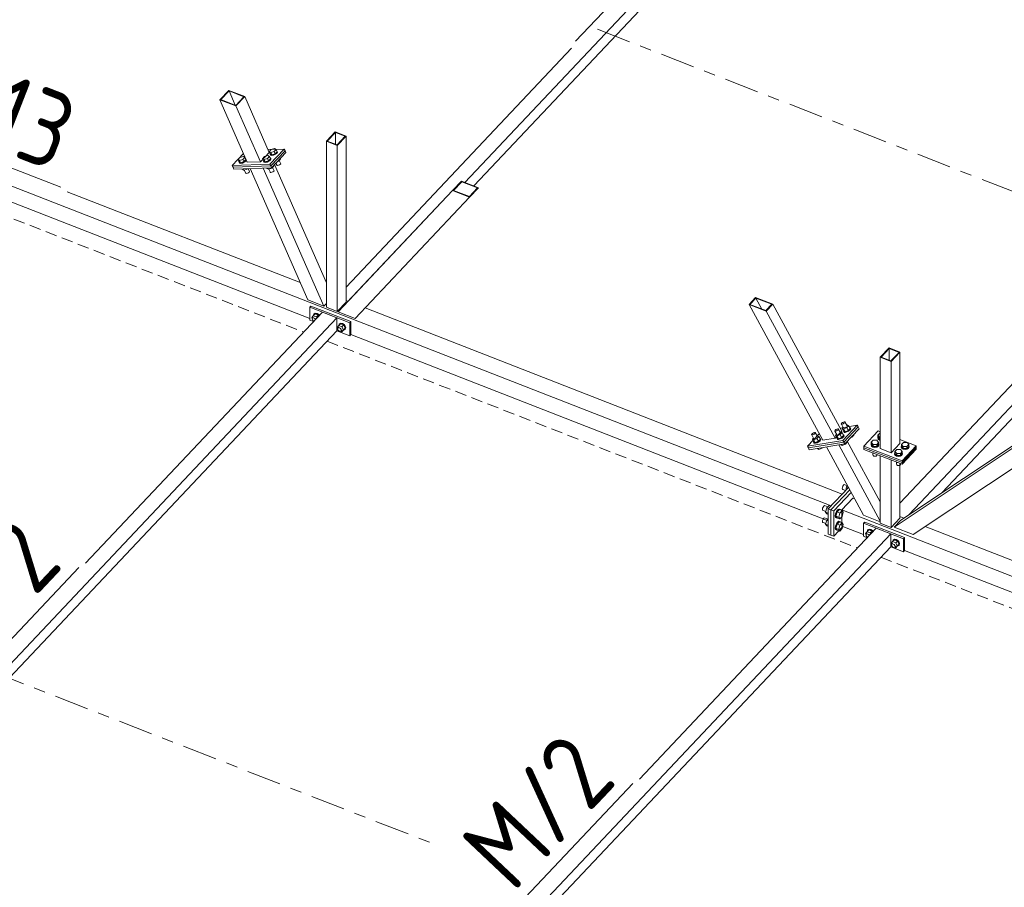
# Model space of a CAD drawing. Header units: millimetres. Extents: x -681 to 506, y -45 to 794.
# Tile 258 of 265: x 222 to 274, y 416 to 462. Entities that reach past the tile are written whole.
import ezdxf

# ---------------------------------------------------------------- set-up
doc = ezdxf.new("R2010")
doc.units = ezdxf.units.MM
doc.header["$LTSCALE"] = 0.6
for name, pattern in [('VERDECKT2', [1.5, 1, -0.5]), ('XKITLINE00', [0]), ('XKITLINE03', [6, 3, -1, 1, -1])]:
    doc.linetypes.add(name, pattern=pattern)
for name, color, linetype, lineweight in [('Bolt', 7, 'Continuous', 0), ('Part', 2, 'Continuous', 0), ('PartMark', 3, 'Continuous', 0), ('S-GRID', 1, 'Continuous', 0)]:
    doc.layers.add(name, color=color, linetype=linetype, lineweight=lineweight)
doc.styles.add('ISOCPEUR', font='ISOCPEUR.TTF')

msp = doc.modelspace()

# ---------------------------------------------------------------- linework, layer by layer
at = {"layer": 'Bolt', "color": 3, "linetype": 'XKITLINE00', "lineweight": 0}
for p, q in [((235.099, 454.932), (235.199, 455.038)), ((235.15, 454.816), (235.099, 454.932)), ((235.178, 454.884), (235.099, 454.932)), ((235.138, 454.812), (235.145, 454.826)), ((235.157, 454.773), (235.138, 454.812)), ((235.15, 454.785), (235.138, 454.812)), ((235.229, 454.768), (235.15, 454.816)), ((235.356, 454.941), (235.178, 454.884)), ((235.229, 454.768), (235.178, 454.884)), ((235.199, 455.038), (235.377, 455.095)), ((235.229, 454.768), (235.407, 454.825)), ((235.413, 454.822), (235.315, 454.779)), ((235.456, 455.047), (235.356, 454.941)), ((235.407, 454.825), (235.356, 454.941)), ((235.377, 455.095), (235.456, 455.047)), ((235.407, 454.825), (235.507, 454.931)), ((235.487, 454.879), (235.413, 454.822)), ((235.425, 454.794), (235.499, 454.851)), ((235.507, 454.931), (235.456, 455.047)), ((235.487, 454.977), (235.5, 454.974)), ((235.519, 454.935), (235.487, 454.879)), ((235.499, 454.851), (235.531, 454.907)), ((235.5, 454.974), (235.519, 454.935)), ((235.531, 454.907), (235.519, 454.935)), ((233.466, 454.521), (233.565, 454.627)), ((233.516, 454.405), (233.466, 454.521)), ((233.544, 454.473), (233.466, 454.521)), ((233.504, 454.401), (233.512, 454.415)), ((233.523, 454.362), (233.504, 454.401)), ((233.516, 454.373), (233.504, 454.401)), ((233.595, 454.357), (233.516, 454.405)), ((233.536, 454.334), (233.516, 454.373)), ((233.588, 454.35), (233.523, 454.362)), ((233.536, 454.334), (233.601, 454.322)), ((233.723, 454.53), (233.544, 454.473)), ((233.595, 454.357), (233.544, 454.473)), ((233.565, 454.627), (233.744, 454.684)), ((233.682, 454.367), (233.588, 454.35)), ((233.595, 454.357), (233.774, 454.414)), ((233.601, 454.322), (233.694, 454.34)), ((233.779, 454.411), (233.682, 454.367)), ((233.694, 454.34), (233.792, 454.383)), ((233.823, 454.636), (233.723, 454.53)), ((233.774, 454.414), (233.723, 454.53)), ((233.744, 454.684), (233.823, 454.636)), ((233.774, 454.414), (233.874, 454.52)), ((233.854, 454.468), (233.779, 454.411)), ((233.792, 454.383), (233.866, 454.44)), ((233.874, 454.52), (233.823, 454.636)), ((233.854, 454.566), (233.867, 454.563)), ((233.886, 454.524), (233.854, 454.468)), ((233.866, 454.44), (233.898, 454.496)), ((233.867, 454.563), (233.886, 454.524)), ((233.898, 454.496), (233.886, 454.524)), ((234.753, 454.566), (234.853, 454.672)), ((234.804, 454.45), (234.753, 454.566)), ((234.832, 454.517), (234.753, 454.566)), ((234.792, 454.446), (234.8, 454.46)), ((234.811, 454.407), (234.792, 454.446)), ((234.804, 454.418), (234.792, 454.446)), ((234.883, 454.402), (234.804, 454.45)), ((234.823, 454.379), (234.804, 454.418)), ((234.876, 454.394), (234.811, 454.407)), ((234.823, 454.379), (234.888, 454.366)), ((235.011, 454.575), (234.832, 454.517)), ((234.883, 454.402), (234.832, 454.517)), ((234.853, 454.672), (235.032, 454.729)), ((234.97, 454.412), (234.876, 454.394)), ((234.883, 454.402), (235.061, 454.459)), ((234.888, 454.366), (234.982, 454.384)), ((235.067, 454.456), (234.97, 454.412)), ((234.982, 454.384), (235.079, 454.428)), ((235.11, 454.681), (235.011, 454.575)), ((235.061, 454.459), (235.011, 454.575)), ((235.032, 454.729), (235.11, 454.681)), ((235.061, 454.459), (235.161, 454.565)), ((235.141, 454.513), (235.067, 454.456)), ((235.079, 454.428), (235.154, 454.485)), ((235.161, 454.565), (235.11, 454.681)), ((235.141, 454.61), (235.154, 454.608)), ((235.173, 454.569), (235.141, 454.513)), ((235.169, 454.745), (235.15, 454.785)), ((235.154, 454.608), (235.173, 454.569)), ((235.154, 454.485), (235.186, 454.541)), ((235.222, 454.761), (235.157, 454.773)), ((235.169, 454.745), (235.234, 454.733)), ((235.186, 454.541), (235.173, 454.569)), ((235.315, 454.779), (235.222, 454.761)), ((235.234, 454.733), (235.328, 454.751)), ((235.328, 454.751), (235.425, 454.794)), ((235.49, 454.237), (235.447, 454.335)), ((235.526, 454.419), (235.578, 454.436)), ((235.578, 454.436), (235.567, 454.462)), ((235.578, 454.436), (235.678, 454.541)), ((235.696, 454.304), (235.619, 454.479)), ((235.678, 454.541), (235.667, 454.567)), ((235.679, 454.274), (235.696, 454.304)), ((233.687, 454.016), (233.677, 454.039)), ((233.766, 453.967), (233.687, 454.016)), ((233.766, 453.967), (233.734, 454.041)), ((233.945, 454.024), (233.766, 453.967)), ((233.856, 453.826), (233.791, 453.975)), ((233.867, 453.805), (233.856, 453.826)), ((233.867, 453.805), (233.902, 453.798)), ((233.902, 453.798), (233.953, 453.808)), ((233.945, 454.024), (233.935, 454.048)), ((233.968, 454.049), (233.945, 454.024)), ((233.953, 453.808), (234.005, 453.832)), ((234.063, 453.893), (233.994, 454.05)), ((234.005, 453.832), (234.045, 453.862)), ((234.045, 453.862), (234.063, 453.893)), ((234.975, 454.06), (234.965, 454.083)), ((235.054, 454.012), (234.975, 454.06)), ((235.054, 454.012), (235.021, 454.085)), ((235.054, 454.012), (235.232, 454.069)), ((235.144, 453.871), (235.079, 454.02)), ((235.154, 453.85), (235.144, 453.871)), ((235.154, 453.85), (235.189, 453.843)), ((235.189, 453.843), (235.24, 453.853)), ((235.232, 454.069), (235.221, 454.095)), ((235.232, 454.069), (235.332, 454.175)), ((235.24, 453.853), (235.293, 453.876)), ((235.35, 453.937), (235.273, 454.113)), ((235.293, 453.876), (235.333, 453.907)), ((235.332, 454.175), (235.321, 454.201)), ((235.333, 453.907), (235.35, 453.937)), ((235.5, 454.216), (235.49, 454.237)), ((235.5, 454.216), (235.535, 454.209)), ((235.535, 454.209), (235.586, 454.219)), ((235.586, 454.219), (235.638, 454.243)), ((235.638, 454.243), (235.679, 454.274)), ((237.322, 446.259), (237.404, 446.354)), ((237.352, 446.201), (237.322, 446.259)), ((237.346, 446.183), (237.358, 446.22)), ((237.358, 446.135), (237.346, 446.183)), ((237.358, 446.22), (237.404, 446.269)), ((237.358, 446.22), (237.393, 446.238)), ((237.393, 446.09), (237.358, 446.135)), ((237.393, 446.238), (237.441, 446.231)), ((237.433, 446.065), (237.393, 446.09)), ((237.403, 446.361), (237.427, 446.43)), ((237.405, 446.355), (237.403, 446.361)), ((237.404, 446.354), (237.497, 446.452)), ((237.569, 446.29), (237.404, 446.354)), ((237.427, 446.43), (237.491, 446.463)), ((237.427, 446.43), (237.444, 446.449)), ((237.441, 446.231), (237.488, 446.201)), ((237.508, 446.481), (237.444, 446.449)), ((237.488, 446.201), (237.521, 446.158)), ((237.491, 446.463), (237.579, 446.45)), ((237.661, 446.388), (237.497, 446.452)), ((237.596, 446.468), (237.508, 446.481)), ((237.569, 446.29), (237.661, 446.388)), ((237.596, 446.238), (237.569, 446.29)), ((237.579, 446.45), (237.667, 446.394)), ((237.684, 446.413), (237.596, 446.468)), ((237.688, 446.335), (237.661, 446.388)), ((237.667, 446.394), (237.702, 446.35)), ((237.719, 446.368), (237.684, 446.413)), ((238.652, 445.74), (238.734, 445.836)), ((238.682, 445.682), (238.652, 445.74)), ((238.675, 445.664), (238.688, 445.702)), ((238.688, 445.616), (238.675, 445.664)), ((238.688, 445.702), (238.734, 445.75)), ((238.688, 445.702), (238.723, 445.719)), ((238.723, 445.572), (238.688, 445.616)), ((238.723, 445.719), (238.77, 445.712)), ((238.77, 445.542), (238.723, 445.572)), ((238.733, 445.842), (238.757, 445.912)), ((238.735, 445.836), (238.733, 445.842)), ((238.734, 445.836), (238.827, 445.933)), ((238.734, 445.836), (238.899, 445.771)), ((238.757, 445.912), (238.821, 445.944)), ((238.757, 445.912), (238.774, 445.93)), ((238.77, 445.712), (238.818, 445.682)), ((238.818, 445.535), (238.77, 445.542)), ((238.838, 445.962), (238.774, 445.93)), ((238.818, 445.682), (238.853, 445.637)), ((238.853, 445.552), (238.818, 445.535)), ((238.821, 445.944), (238.909, 445.931)), ((238.991, 445.869), (238.827, 445.933)), ((238.832, 445.542), (238.899, 445.516)), ((238.926, 445.949), (238.838, 445.962)), ((238.853, 445.637), (238.865, 445.59)), ((238.853, 445.552), (238.899, 445.601)), ((238.865, 445.59), (238.853, 445.552)), ((238.899, 445.771), (238.991, 445.869)), ((238.899, 445.771), (238.981, 445.612)), ((238.899, 445.516), (238.991, 445.614)), ((238.899, 445.516), (238.981, 445.612)), ((238.909, 445.931), (238.997, 445.876)), ((239.014, 445.894), (238.926, 445.949)), ((238.981, 445.612), (239.073, 445.709)), ((238.997, 445.603), (238.983, 445.605)), ((239.073, 445.709), (238.991, 445.869)), ((238.991, 445.614), (239.073, 445.709)), ((238.997, 445.876), (239.061, 445.793)), ((239.061, 445.635), (238.997, 445.603)), ((239.078, 445.811), (239.014, 445.894)), ((239.061, 445.793), (239.085, 445.705)), ((239.085, 445.705), (239.061, 445.635)), ((239.061, 445.635), (239.078, 445.654)), ((239.102, 445.723), (239.078, 445.811)), ((239.078, 445.654), (239.102, 445.723)), ((264.696, 440.363), (264.735, 440.395)), ((264.735, 440.395), (264.786, 440.423)), ((264.786, 440.423), (264.834, 440.437)), ((264.857, 440.39), (264.817, 440.357)), ((264.834, 440.437), (264.867, 440.436)), ((264.875, 440.418), (264.857, 440.39)), ((264.867, 440.436), (264.875, 440.418)), ((264.982, 440.225), (264.867, 440.436)), ((265.023, 440.701), (265.041, 440.729)), ((265.032, 440.683), (265.023, 440.701)), ((265.065, 440.682), (265.032, 440.683)), ((265.147, 440.472), (265.032, 440.683)), ((265.041, 440.729), (265.081, 440.762)), ((265.113, 440.696), (265.065, 440.682)), ((265.122, 440.518), (265.066, 440.459)), ((265.066, 440.459), (265.137, 440.426)), ((265.146, 440.312), (265.066, 440.459)), ((265.081, 440.762), (265.132, 440.789)), ((265.163, 440.724), (265.113, 440.696)), ((265.132, 440.789), (265.18, 440.804)), ((265.308, 440.498), (265.137, 440.426)), ((265.137, 440.426), (265.217, 440.279)), ((265.203, 440.756), (265.163, 440.724)), ((265.18, 440.804), (265.212, 440.802)), ((265.221, 440.785), (265.203, 440.756)), ((265.212, 440.802), (265.221, 440.785)), ((265.327, 440.591), (265.212, 440.802)), ((265.408, 440.604), (265.308, 440.498)), ((265.308, 440.498), (265.388, 440.351)), ((265.309, 440.625), (265.337, 440.637)), ((265.337, 440.637), (265.408, 440.604)), ((265.388, 440.351), (265.488, 440.457)), ((265.466, 440.409), (265.393, 440.349)), ((265.408, 440.604), (265.488, 440.457)), ((265.5, 440.462), (265.466, 440.409)), ((265.467, 440.495), (265.484, 440.494)), ((265.481, 440.381), (265.515, 440.435)), ((265.484, 440.494), (265.5, 440.462)), ((265.499, 440.467), (265.484, 440.494)), ((265.515, 440.435), (265.499, 440.467)), ((263.466, 440.135), (263.484, 440.164)), ((263.474, 440.118), (263.466, 440.135)), ((263.507, 440.116), (263.474, 440.118)), ((263.589, 439.907), (263.474, 440.118)), ((263.484, 440.164), (263.523, 440.197)), ((263.555, 440.131), (263.507, 440.116)), ((263.564, 439.953), (263.508, 439.893)), ((263.508, 439.893), (263.58, 439.86)), ((263.588, 439.746), (263.508, 439.893)), ((263.523, 440.197), (263.574, 440.224)), ((263.606, 440.158), (263.555, 440.131)), ((263.574, 440.224), (263.622, 440.239)), ((263.751, 439.933), (263.58, 439.86)), ((263.645, 440.191), (263.606, 440.158)), ((263.622, 440.239), (263.655, 440.237)), ((263.663, 440.219), (263.645, 440.191)), ((263.655, 440.237), (263.663, 440.219)), ((263.77, 440.026), (263.655, 440.237)), ((263.751, 440.06), (263.779, 440.072)), ((263.85, 440.039), (263.751, 439.933)), ((263.751, 439.933), (263.831, 439.786)), ((263.779, 440.072), (263.85, 440.039)), ((263.831, 439.786), (263.93, 439.892)), ((263.85, 440.039), (263.93, 439.892)), ((263.942, 439.897), (263.909, 439.844)), ((263.91, 439.93), (263.926, 439.929)), ((263.926, 439.929), (263.942, 439.897)), ((263.941, 439.902), (263.926, 439.929)), ((263.957, 439.869), (263.941, 439.902)), ((264.678, 440.334), (264.696, 440.363)), ((264.686, 440.317), (264.678, 440.334)), ((264.719, 440.315), (264.686, 440.317)), ((264.801, 440.106), (264.686, 440.317)), ((264.767, 440.33), (264.719, 440.315)), ((264.776, 440.151), (264.72, 440.092)), ((264.72, 440.092), (264.791, 440.059)), ((264.8, 439.945), (264.72, 440.092)), ((264.817, 440.357), (264.767, 440.33)), ((264.788, 439.94), (264.796, 439.953)), ((264.804, 439.908), (264.788, 439.94)), ((264.962, 440.132), (264.791, 440.059)), ((264.791, 440.059), (264.871, 439.912)), ((264.8, 439.945), (264.871, 439.912)), ((264.865, 439.905), (264.804, 439.908)), ((264.819, 439.88), (264.804, 439.908)), ((264.819, 439.88), (264.879, 439.877)), ((264.954, 439.932), (264.865, 439.905)), ((264.871, 439.912), (265.042, 439.985)), ((264.879, 439.877), (264.969, 439.905)), ((265.047, 439.983), (264.954, 439.932)), ((265.062, 440.238), (264.962, 440.132)), ((264.962, 440.132), (265.042, 439.985)), ((264.963, 440.259), (264.991, 440.271)), ((264.969, 439.905), (265.062, 439.955)), ((264.991, 440.271), (265.062, 440.238)), ((265.042, 439.985), (265.142, 440.091)), ((265.121, 440.043), (265.047, 439.983)), ((265.062, 440.238), (265.142, 440.091)), ((265.062, 439.955), (265.136, 440.015)), ((265.154, 440.096), (265.121, 440.043)), ((265.122, 440.129), (265.138, 440.128)), ((265.134, 440.307), (265.142, 440.319)), ((265.15, 440.274), (265.134, 440.307)), ((265.136, 440.015), (265.169, 440.068)), ((265.138, 440.128), (265.154, 440.096)), ((265.153, 440.101), (265.138, 440.128)), ((265.146, 440.312), (265.217, 440.279)), ((265.21, 440.271), (265.15, 440.274)), ((265.165, 440.247), (265.15, 440.274)), ((265.169, 440.068), (265.153, 440.101)), ((265.165, 440.247), (265.225, 440.244)), ((265.299, 440.299), (265.21, 440.271)), ((265.217, 440.279), (265.388, 440.351)), ((265.225, 440.244), (265.314, 440.271)), ((265.393, 440.349), (265.299, 440.299)), ((265.314, 440.271), (265.408, 440.322)), ((265.408, 440.322), (265.481, 440.381)), ((265.512, 439.968), (265.581, 439.998)), ((265.581, 439.998), (265.566, 440.025)), ((265.581, 439.998), (265.68, 440.103)), ((265.68, 440.103), (265.665, 440.131)), ((266.926, 439.991), (266.939, 440.02)), ((266.951, 439.925), (266.926, 439.991)), ((266.926, 439.966), (266.926, 439.991)), ((266.926, 439.966), (266.951, 439.899)), ((266.939, 440.098), (267.039, 440.203)), ((266.939, 439.991), (266.939, 440.098)), ((267.032, 439.989), (266.939, 440.098)), ((267.032, 439.883), (266.939, 439.991)), ((267.025, 439.876), (266.951, 439.925)), ((266.951, 439.899), (267.025, 439.85)), ((267.061, 439.869), (267.025, 439.876)), ((267.032, 439.883), (267.032, 439.989)), ((267.061, 439.989), (267.032, 439.989)), ((267.061, 439.882), (267.032, 439.883)), ((267.039, 440.203), (267.061, 440.203)), ((263.577, 439.741), (263.584, 439.754)), ((263.592, 439.709), (263.577, 439.741)), ((263.58, 439.86), (263.659, 439.713)), ((263.588, 439.746), (263.659, 439.713)), ((263.653, 439.706), (263.592, 439.709)), ((263.607, 439.682), (263.592, 439.709)), ((263.607, 439.682), (263.668, 439.679)), ((263.742, 439.734), (263.653, 439.706)), ((263.659, 439.713), (263.831, 439.786)), ((263.668, 439.679), (263.757, 439.706)), ((263.835, 439.784), (263.742, 439.734)), ((263.757, 439.706), (263.85, 439.756)), ((263.781, 439.393), (263.771, 439.41)), ((263.781, 439.393), (263.852, 439.36)), ((263.852, 439.36), (263.82, 439.418)), ((263.909, 439.844), (263.835, 439.784)), ((263.85, 439.756), (263.924, 439.816)), ((263.852, 439.36), (264.023, 439.432)), ((263.924, 439.816), (263.957, 439.869)), ((264.023, 439.432), (264.013, 439.45)), ((264.023, 439.432), (264.044, 439.455)), ((264.992, 439.592), (264.983, 439.609)), ((264.992, 439.592), (265.064, 439.559)), ((265.064, 439.559), (265.032, 439.617)), ((265.064, 439.559), (265.235, 439.631)), ((265.235, 439.631), (265.22, 439.659)), ((265.235, 439.631), (265.335, 439.737)), ((265.335, 439.737), (265.32, 439.765)), ((266.58, 439.625), (266.593, 439.654)), ((266.606, 439.559), (266.58, 439.625)), ((266.58, 439.6), (266.58, 439.625)), ((266.58, 439.6), (266.606, 439.533)), ((266.593, 439.731), (266.693, 439.837)), ((266.593, 439.625), (266.593, 439.731)), ((266.686, 439.623), (266.593, 439.731)), ((266.593, 439.625), (266.686, 439.516)), ((266.679, 439.509), (266.606, 439.559)), ((266.606, 439.533), (266.679, 439.484)), ((266.781, 439.49), (266.679, 439.509)), ((266.679, 439.484), (266.781, 439.465)), ((266.686, 439.516), (266.686, 439.623)), ((266.878, 439.62), (266.686, 439.623)), ((266.686, 439.516), (266.878, 439.514)), ((266.693, 439.837), (266.886, 439.834)), ((266.885, 439.506), (266.781, 439.49)), ((266.781, 439.465), (266.885, 439.481)), ((266.978, 439.726), (266.878, 439.62)), ((266.878, 439.514), (266.978, 439.62)), ((266.878, 439.514), (266.878, 439.62)), ((266.962, 439.554), (266.885, 439.506)), ((266.885, 439.481), (266.962, 439.528)), ((266.886, 439.834), (266.978, 439.726)), ((266.991, 439.619), (266.962, 439.554)), ((266.962, 439.528), (266.991, 439.594)), ((266.978, 439.62), (266.978, 439.726)), ((266.978, 439.654), (266.991, 439.619)), ((266.991, 439.594), (266.991, 439.619)), ((267.025, 439.85), (267.061, 439.843)), ((268.161, 439.51), (268.174, 439.539)), ((268.186, 439.443), (268.161, 439.51)), ((268.161, 439.484), (268.161, 439.51)), ((268.161, 439.484), (268.186, 439.418)), ((268.174, 439.616), (268.274, 439.722)), ((268.174, 439.51), (268.174, 439.616)), ((268.267, 439.508), (268.174, 439.616)), ((268.174, 439.51), (268.267, 439.401)), ((268.26, 439.394), (268.186, 439.443)), ((268.186, 439.418), (268.26, 439.368)), ((268.362, 439.375), (268.26, 439.394)), ((268.26, 439.368), (268.362, 439.349)), ((268.267, 439.401), (268.267, 439.508)), ((268.459, 439.505), (268.267, 439.508)), ((268.267, 439.401), (268.459, 439.398)), ((268.274, 439.722), (268.466, 439.719)), ((268.465, 439.391), (268.362, 439.375)), ((268.362, 439.349), (268.465, 439.366)), ((268.559, 439.611), (268.459, 439.505)), ((268.459, 439.398), (268.459, 439.505)), ((268.459, 439.398), (268.559, 439.504)), ((268.542, 439.438), (268.465, 439.391)), ((268.465, 439.366), (268.542, 439.413)), ((268.466, 439.719), (268.559, 439.611)), ((268.572, 439.504), (268.542, 439.438)), ((268.542, 439.413), (268.572, 439.478)), ((268.559, 439.504), (268.559, 439.611)), ((268.559, 439.538), (268.572, 439.504)), ((268.572, 439.478), (268.572, 439.504)), ((266.686, 439.159), (266.668, 439.18)), ((266.675, 439.071), (266.675, 439.172)), ((266.675, 439.071), (266.688, 439.035)), ((266.686, 439.159), (266.686, 439.173)), ((266.723, 439.158), (266.686, 439.159)), ((266.688, 439.035), (266.728, 439.008)), ((266.728, 439.008), (266.783, 438.998)), ((266.783, 438.998), (266.839, 439.006)), ((266.839, 439.006), (266.881, 439.032)), ((266.881, 439.032), (266.897, 439.067)), ((266.897, 439.067), (266.897, 439.091)), ((267.815, 439.143), (267.828, 439.172)), ((267.84, 439.077), (267.815, 439.143)), ((267.815, 439.118), (267.815, 439.143)), ((267.815, 439.118), (267.84, 439.051)), ((267.828, 439.25), (267.928, 439.355)), ((267.828, 439.143), (267.828, 439.25)), ((267.921, 439.141), (267.828, 439.25)), ((267.828, 439.143), (267.921, 439.035)), ((267.914, 439.028), (267.84, 439.077)), ((267.84, 439.051), (267.914, 439.002)), ((268.016, 439.008), (267.914, 439.028)), ((267.914, 439.002), (268.016, 438.983)), ((267.921, 439.035), (267.921, 439.141)), ((268.113, 439.138), (267.921, 439.141)), ((267.921, 439.035), (268.113, 439.032)), ((267.928, 439.355), (268.121, 439.353)), ((268.12, 439.025), (268.016, 439.008)), ((268.016, 438.983), (268.12, 438.999)), ((268.213, 439.244), (268.113, 439.138)), ((268.113, 439.032), (268.213, 439.138)), ((268.113, 439.032), (268.113, 439.138)), ((268.196, 439.072), (268.12, 439.025)), ((268.12, 438.999), (268.196, 439.046)), ((268.121, 439.353), (268.213, 439.244)), ((268.226, 439.138), (268.196, 439.072)), ((268.196, 439.046), (268.226, 439.112)), ((268.213, 439.138), (268.213, 439.244)), ((268.213, 439.172), (268.226, 439.138)), ((268.226, 439.112), (268.226, 439.138)), ((267.921, 438.677), (267.903, 438.698)), ((267.91, 438.589), (267.91, 438.69)), ((267.91, 438.589), (267.923, 438.553)), ((267.921, 438.677), (267.921, 438.691)), ((267.958, 438.677), (267.921, 438.677)), ((267.923, 438.553), (267.963, 438.526)), ((267.963, 438.526), (268.018, 438.516)), ((268.018, 438.516), (268.074, 438.525)), ((268.074, 438.525), (268.116, 438.55)), ((268.116, 438.55), (268.132, 438.586)), ((268.132, 438.586), (268.132, 438.609)), ((265.084, 437.381), (265.074, 437.32)), ((265.074, 437.32), (265.084, 437.279)), ((265.109, 437.445), (265.084, 437.381)), ((265.144, 437.495), (265.109, 437.445)), ((265.178, 437.518), (265.144, 437.495)), ((265.178, 437.518), (265.352, 437.451)), ((265.252, 437.215), (265.302, 437.398)), ((265.302, 437.398), (265.354, 437.453)), ((265.302, 437.398), (265.391, 437.363)), ((265.084, 437.279), (265.109, 437.268)), ((265.109, 437.268), (265.11, 437.269)), ((265.109, 437.268), (265.25, 437.213)), ((264.046, 436.282), (264.037, 436.221)), ((264.071, 436.346), (264.046, 436.282)), ((264.106, 436.396), (264.071, 436.346)), ((264.141, 436.419), (264.106, 436.396)), ((264.141, 436.419), (264.314, 436.351)), ((264.265, 436.299), (264.205, 436.082)), ((264.384, 436.426), (264.265, 436.299)), ((264.265, 436.299), (264.354, 436.264)), ((264.384, 436.426), (264.474, 436.391)), ((264.037, 436.221), (264.046, 436.18)), ((264.046, 436.18), (264.071, 436.169)), ((264.071, 436.169), (264.072, 436.17)), ((264.071, 436.169), (264.213, 436.114)), ((264.106, 435.758), (264.071, 435.708)), ((264.141, 435.781), (264.106, 435.758)), ((264.141, 435.781), (264.314, 435.713)), ((264.205, 436.082), (264.265, 435.992)), ((264.205, 436.082), (264.341, 436.029)), ((264.265, 435.992), (264.341, 435.962)), ((264.718, 435.99), (264.701, 435.878)), ((264.701, 435.878), (264.718, 435.803)), ((264.765, 436.108), (264.718, 435.99)), ((264.718, 435.803), (264.765, 435.783)), ((264.739, 435.863), (264.756, 435.975)), ((264.756, 435.788), (264.739, 435.863)), ((264.806, 436.088), (264.746, 435.871)), ((264.746, 435.871), (264.806, 435.781)), ((264.746, 435.871), (264.889, 435.815)), ((264.756, 435.975), (264.803, 436.093)), ((264.803, 435.768), (264.756, 435.788)), ((264.828, 436.2), (264.765, 436.108)), ((264.765, 435.783), (264.766, 435.784)), ((264.765, 435.783), (264.803, 435.768)), ((264.803, 436.093), (264.866, 436.185)), ((264.816, 435.777), (264.803, 435.768)), ((264.926, 436.214), (264.806, 436.088)), ((264.806, 436.088), (264.949, 436.032)), ((264.806, 435.781), (264.949, 435.726)), ((264.891, 436.242), (264.828, 436.2)), ((264.866, 436.185), (264.929, 436.227)), ((264.889, 435.815), (264.949, 436.032)), ((264.949, 435.726), (264.889, 435.815)), ((264.891, 436.242), (264.929, 436.227)), ((264.926, 436.214), (265.068, 436.159)), ((264.929, 436.227), (264.976, 436.208)), ((264.949, 436.032), (265.068, 436.159)), ((265.068, 435.852), (264.949, 435.726)), ((264.976, 436.208), (264.979, 436.194)), ((265.068, 436.159), (265.128, 436.069)), ((265.128, 436.069), (265.068, 435.852)), ((264.046, 435.643), (264.037, 435.583)), ((264.037, 435.583), (264.046, 435.541)), ((264.071, 435.708), (264.046, 435.643)), ((264.046, 435.541), (264.071, 435.531)), ((264.071, 435.531), (264.072, 435.531)), ((264.071, 435.531), (264.213, 435.475)), ((264.265, 435.66), (264.205, 435.444)), ((264.205, 435.444), (264.265, 435.354)), ((264.205, 435.444), (264.341, 435.39)), ((264.341, 435.742), (264.265, 435.66)), ((264.265, 435.66), (264.341, 435.63)), ((264.265, 435.354), (264.341, 435.324)), ((264.718, 435.352), (264.701, 435.24)), ((264.701, 435.24), (264.718, 435.164)), ((264.765, 435.469), (264.718, 435.352)), ((264.739, 435.225), (264.756, 435.337)), ((264.806, 435.449), (264.746, 435.233)), ((264.756, 435.337), (264.803, 435.454)), ((264.828, 435.561), (264.765, 435.469)), ((264.803, 435.454), (264.866, 435.547)), ((264.926, 435.576), (264.806, 435.449)), ((264.806, 435.449), (264.949, 435.394)), ((264.891, 435.604), (264.828, 435.561)), ((264.866, 435.547), (264.929, 435.589)), ((264.889, 435.177), (264.949, 435.394)), ((264.891, 435.604), (264.929, 435.589)), ((264.926, 435.576), (265.068, 435.521)), ((264.929, 435.589), (264.976, 435.569)), ((264.949, 435.394), (265.068, 435.521)), ((264.976, 435.569), (264.979, 435.555)), ((265.068, 435.521), (265.128, 435.431)), ((265.128, 435.431), (265.068, 435.214)), ((264.718, 435.164), (264.765, 435.145)), ((264.756, 435.149), (264.739, 435.225)), ((264.746, 435.233), (264.806, 435.143)), ((264.746, 435.233), (264.889, 435.177)), ((264.803, 435.13), (264.756, 435.149)), ((264.765, 435.145), (264.766, 435.146)), ((264.765, 435.145), (264.803, 435.13)), ((264.816, 435.139), (264.803, 435.13)), ((264.806, 435.143), (264.949, 435.087)), ((264.949, 435.087), (264.889, 435.177)), ((265.068, 435.214), (264.949, 435.087)), ((266.294, 434.958), (266.376, 435.054)), ((266.324, 434.9), (266.294, 434.958)), ((266.318, 434.882), (266.33, 434.92)), ((266.33, 434.835), (266.318, 434.882)), ((266.33, 434.92), (266.376, 434.969)), ((266.33, 434.92), (266.365, 434.937)), ((266.365, 434.79), (266.33, 434.835)), ((266.365, 434.937), (266.413, 434.93)), ((266.405, 434.765), (266.365, 434.79)), ((266.375, 435.06), (266.399, 435.13)), ((266.377, 435.054), (266.375, 435.06)), ((266.376, 435.054), (266.469, 435.151)), ((266.541, 434.989), (266.376, 435.054)), ((266.399, 435.13), (266.463, 435.162)), ((266.399, 435.13), (266.416, 435.148)), ((266.413, 434.93), (266.46, 434.9)), ((266.48, 435.181), (266.416, 435.148)), ((266.46, 434.9), (266.493, 434.858)), ((266.463, 435.162), (266.551, 435.149)), ((266.633, 435.087), (266.469, 435.151)), ((266.568, 435.167), (266.48, 435.181)), ((266.541, 434.989), (266.633, 435.087)), ((266.568, 434.937), (266.541, 434.989)), ((266.551, 435.149), (266.639, 435.094)), ((266.656, 435.112), (266.568, 435.167)), ((266.66, 435.035), (266.633, 435.087)), ((266.639, 435.094), (266.674, 435.049)), ((266.691, 435.067), (266.656, 435.112)), ((267.624, 434.439), (267.706, 434.535)), ((267.654, 434.382), (267.624, 434.439)), ((267.647, 434.363), (267.66, 434.401)), ((267.66, 434.316), (267.647, 434.363)), ((267.66, 434.401), (267.706, 434.45)), ((267.66, 434.401), (267.695, 434.419)), ((267.695, 434.271), (267.66, 434.316)), ((267.695, 434.419), (267.742, 434.411)), ((267.742, 434.241), (267.695, 434.271)), ((267.705, 434.541), (267.729, 434.611)), ((267.707, 434.535), (267.705, 434.541)), ((267.706, 434.535), (267.799, 434.633)), ((267.706, 434.535), (267.871, 434.471)), ((267.729, 434.611), (267.793, 434.643)), ((267.729, 434.611), (267.746, 434.629)), ((267.742, 434.411), (267.79, 434.381)), ((267.79, 434.234), (267.742, 434.241)), ((267.81, 434.662), (267.746, 434.629)), ((267.79, 434.381), (267.825, 434.337)), ((267.825, 434.252), (267.79, 434.234)), ((267.793, 434.643), (267.881, 434.63)), ((267.963, 434.568), (267.799, 434.633)), ((267.804, 434.241), (267.871, 434.215)), ((267.898, 434.649), (267.81, 434.662)), ((267.825, 434.337), (267.837, 434.289)), ((267.825, 434.252), (267.871, 434.3)), ((267.837, 434.289), (267.825, 434.252)), ((267.871, 434.471), (267.963, 434.568)), ((267.871, 434.471), (267.953, 434.311)), ((267.871, 434.215), (267.963, 434.313)), ((267.871, 434.215), (267.953, 434.311)), ((267.881, 434.63), (267.969, 434.575)), ((267.986, 434.593), (267.898, 434.649)), ((267.953, 434.311), (268.045, 434.409)), ((267.969, 434.302), (267.955, 434.304)), ((268.045, 434.409), (267.963, 434.568)), ((267.963, 434.313), (268.045, 434.409)), ((267.969, 434.575), (268.033, 434.492)), ((268.033, 434.335), (267.969, 434.302)), ((268.05, 434.511), (267.986, 434.593)), ((268.033, 434.492), (268.057, 434.404)), ((268.057, 434.404), (268.033, 434.335)), ((268.033, 434.335), (268.05, 434.353)), ((268.074, 434.423), (268.05, 434.511)), ((268.05, 434.353), (268.074, 434.423))]:
    msp.add_line(p, q, dxfattribs=at)
at = {"layer": 'Part', "color": 2, "linetype": 'XKITLINE00', "lineweight": 0}
for p, q in [((270.344, 479.826), (245.325, 453.324)), ((245.795, 453.14), (270.344, 479.145)), ((181.131, 468.929), (264.495, 436.413)), ((299.316, 468.525), (268.572, 435.958)), ((270.299, 437.107), (299.316, 467.844)), ((250.914, 460.345), (239.12, 447.852)), ((232.978, 458.14), (232.517, 457.651)), ((232.566, 457.657), (232.993, 458.109)), ((232.978, 458.14), (233.819, 457.812)), ((232.993, 458.109), (233.32, 457.363)), ((233.771, 457.806), (232.993, 458.109)), ((232.517, 457.651), (233.358, 457.323)), ((232.517, 457.651), (233.95, 454.384)), ((232.566, 457.657), (233.344, 457.354)), ((233.344, 457.354), (233.771, 457.806)), ((233.819, 457.812), (233.358, 457.323)), ((235.098, 454.896), (233.819, 457.812)), ((233.358, 457.323), (234.637, 454.408)), ((210.392, 456.665), (237.216, 446.202)), ((238.55, 455.967), (238.089, 455.478)), ((238.134, 455.485), (238.561, 455.937)), ((238.55, 455.967), (239.12, 455.744)), ((238.561, 455.937), (238.561, 455.319)), ((239.074, 455.737), (238.561, 455.937)), ((238.089, 455.478), (238.659, 455.256)), ((238.089, 455.478), (238.089, 446.796)), ((238.134, 455.485), (238.647, 455.285)), ((238.647, 455.285), (239.074, 455.737)), ((238.659, 455.256), (239.12, 455.744)), ((239.12, 455.744), (239.12, 447.062)), ((233.753, 454.834), (233.162, 454.209)), ((234.637, 454.408), (235.098, 454.896)), ((235.886, 455.071), (235.034, 455.042)), ((235.886, 455.071), (235.136, 454.278)), ((235.926, 454.979), (235.177, 454.185)), ((235.926, 454.979), (235.177, 454.185)), ((235.967, 454.886), (235.218, 454.092)), ((235.926, 454.979), (235.886, 455.071)), ((235.967, 454.886), (235.926, 454.979)), ((238.659, 455.256), (238.659, 446.574)), ((234.637, 454.408), (233.95, 454.384)), ((233.162, 454.209), (235.136, 454.278)), ((233.162, 454.209), (233.203, 454.116)), ((233.203, 454.116), (235.177, 454.185)), ((235.177, 454.185), (233.203, 454.116)), ((233.244, 454.024), (233.203, 454.116)), ((235.218, 454.092), (233.244, 454.024)), ((234.095, 454.053), (237.11, 447.178)), ((237.951, 446.85), (234.782, 454.077)), ((235.136, 454.278), (235.177, 454.185)), ((235.177, 454.185), (235.218, 454.092)), ((238.089, 448.077), (235.377, 454.26)), ((245.149, 453.393), (244.687, 452.904)), ((245.165, 453.361), (244.738, 452.909)), ((245.149, 453.393), (246.042, 453.044)), ((245.991, 453.039), (245.165, 453.361)), ((224.533, 452.835), (236.713, 448.085)), ((244.687, 452.904), (238.695, 446.559)), ((239.157, 447.048), (244.687, 452.904)), ((244.687, 452.904), (245.581, 452.556)), ((244.738, 452.909), (245.565, 452.587)), ((245.565, 452.587), (245.991, 453.039)), ((245.581, 452.556), (246.042, 453.044)), ((245.581, 452.556), (239.589, 446.211)), ((279.886, 449.045), (268.092, 436.551)), ((237.11, 447.178), (237.951, 446.85)), ((239.12, 447.146), (239.214, 447.109)), ((260.542, 447.305), (260.196, 446.939)), ((260.247, 446.944), (260.558, 447.274)), ((260.542, 447.305), (261.435, 446.956)), ((260.558, 447.274), (260.869, 446.701)), ((261.384, 446.951), (260.558, 447.274)), ((237.274, 446.86), (237.216, 446.799)), ((237.216, 446.799), (239.306, 445.984)), ((237.216, 446.118), (237.216, 446.799)), ((239.364, 446.045), (237.274, 446.86)), ((237.951, 446.85), (238.089, 446.995)), ((238.089, 446.796), (238.659, 446.574)), ((238.659, 446.574), (239.12, 447.062)), ((240.108, 446.76), (265.071, 437.024)), ((260.196, 446.939), (261.089, 446.59)), ((260.196, 446.939), (264.057, 439.838)), ((260.247, 446.944), (261.073, 446.621)), ((261.073, 446.621), (261.384, 446.951)), ((261.435, 446.956), (261.089, 446.59)), ((261.089, 446.59), (264.703, 439.944)), ((265.049, 440.31), (261.435, 446.956)), ((238.641, 446.243), (213.046, 419.131)), ((237.881, 446.54), (225.488, 433.411)), ((237.216, 446.118), (237.411, 446.042)), ((238.641, 446.243), (237.881, 446.54)), ((238.641, 445.562), (238.641, 446.243)), ((238.695, 446.559), (239.589, 446.211)), ((213.516, 418.948), (238.641, 445.562)), ((238.641, 445.562), (239.306, 445.303)), ((239.364, 446.045), (239.306, 445.984)), ((239.306, 445.984), (239.306, 445.303)), ((239.364, 445.364), (239.364, 446.045)), ((239.306, 445.303), (239.364, 445.364)), ((239.364, 445.364), (264.341, 435.622)), ((267.522, 444.666), (267.061, 444.177)), ((267.106, 444.185), (267.533, 444.636)), ((267.522, 444.666), (268.092, 444.444)), ((267.533, 444.636), (267.533, 444.018)), ((268.046, 444.436), (267.533, 444.636)), ((267.061, 444.177), (267.631, 443.955)), ((267.061, 444.177), (267.061, 439.406)), ((267.106, 444.185), (267.619, 443.985)), ((267.619, 443.985), (268.046, 444.436)), ((267.631, 443.955), (268.092, 444.444)), ((268.092, 444.444), (268.092, 439.672)), ((267.631, 443.955), (267.631, 439.184)), ((276.357, 441.136), (268.129, 435.664)), ((264.959, 440.476), (265.857, 440.624)), ((265.857, 440.624), (265.108, 439.83)), ((265.158, 439.738), (265.907, 440.532)), ((265.907, 440.532), (265.158, 439.738)), ((265.207, 439.646), (265.957, 440.44)), ((265.907, 440.532), (265.857, 440.624)), ((265.957, 440.44), (265.907, 440.532)), ((276.011, 440.77), (267.783, 435.297)), ((263.87, 440.182), (263.249, 439.525)), ((264.703, 439.944), (264.057, 439.838)), ((264.703, 439.944), (265.049, 440.31)), ((266.204, 439.531), (266.953, 440.325)), ((266.953, 440.325), (267.061, 440.283)), ((268.092, 439.881), (268.948, 439.547)), ((277.008, 440.381), (268.78, 434.908)), ((265.108, 439.83), (263.249, 439.525)), ((263.249, 439.525), (263.299, 439.433)), ((263.299, 439.433), (265.158, 439.738)), ((263.299, 439.433), (265.158, 439.738)), ((263.349, 439.341), (263.299, 439.433)), ((265.207, 439.646), (263.349, 439.341)), ((264.247, 439.488), (266.188, 435.92)), ((267.061, 435.609), (264.893, 439.594)), ((265.158, 439.738), (265.108, 439.83)), ((265.158, 439.738), (265.207, 439.646)), ((267.061, 436.611), (265.336, 439.782)), ((266.204, 439.531), (266.204, 439.446)), ((266.204, 439.531), (268.199, 438.753)), ((266.204, 439.446), (266.204, 439.361)), ((266.204, 439.446), (268.199, 438.668)), ((266.204, 439.446), (268.199, 438.668)), ((266.204, 439.361), (268.199, 438.583)), ((267.061, 439.406), (267.631, 439.184)), ((267.631, 439.184), (268.092, 439.672)), ((268.199, 438.753), (268.948, 439.547)), ((268.199, 438.668), (268.948, 439.462)), ((268.948, 439.462), (268.199, 438.668)), ((268.948, 439.377), (268.199, 438.583)), ((268.948, 439.547), (268.948, 439.462)), ((268.948, 439.462), (268.948, 439.377)), ((267.061, 435.496), (267.061, 439.027)), ((267.631, 435.273), (267.631, 438.805)), ((268.092, 435.762), (268.092, 438.625)), ((268.199, 438.668), (268.199, 438.753)), ((268.199, 438.583), (268.199, 438.668)), ((265.399, 437.371), (264.341, 436.251)), ((265.47, 437.24), (264.484, 436.195)), ((264.484, 436.195), (265.47, 437.24)), ((264.626, 436.139), (265.541, 437.109)), ((265.635, 436.804), (265.059, 436.193)), ((265.635, 436.804), (265.727, 436.768)), ((264.341, 436.251), (264.484, 436.195)), ((264.341, 434.931), (264.341, 436.251)), ((264.484, 436.195), (264.626, 436.139)), ((264.484, 434.876), (264.484, 436.195)), ((264.484, 436.195), (264.484, 434.876)), ((264.626, 436.139), (264.626, 434.82)), ((265.059, 436.193), (304.228, 420.915)), ((265.059, 436.193), (265.059, 435.342)), ((266.188, 435.92), (267.061, 435.579)), ((267.631, 435.273), (268.092, 435.762)), ((268.092, 435.845), (268.287, 435.769)), ((266.853, 435.239), (254.46, 422.111)), ((264.626, 434.82), (265.103, 435.325)), ((265.059, 435.342), (266.188, 434.901)), ((266.246, 435.56), (266.188, 435.499)), ((266.188, 435.499), (268.278, 434.683)), ((266.188, 434.818), (266.188, 435.499)), ((268.336, 434.744), (266.246, 435.56)), ((267.613, 434.943), (266.853, 435.239)), ((267.061, 435.496), (267.631, 435.273)), ((268.129, 435.664), (267.783, 435.297)), ((267.783, 435.297), (268.78, 434.908)), ((269.413, 435.33), (294.365, 425.597)), ((267.613, 434.943), (236.293, 401.765)), ((264.484, 434.876), (264.341, 434.931)), ((264.484, 434.876), (264.626, 434.82)), ((266.188, 434.818), (266.383, 434.742)), ((267.613, 434.262), (267.613, 434.943)), ((268.336, 434.744), (268.278, 434.683)), ((268.336, 434.064), (268.336, 434.744)), ((238.02, 402.914), (267.613, 434.262)), ((267.613, 434.262), (268.278, 434.002)), ((268.278, 434.683), (268.278, 434.002)), ((268.278, 434.002), (268.336, 434.064)), ((268.336, 434.064), (295.16, 423.601))]:
    msp.add_line(p, q, dxfattribs=at)
at = {"layer": 'Part', "color": 4, "linetype": 'VERDECKT2', "lineweight": 0}
for p, q in [((209.154, 456.317), (236.896, 445.496)), ((238.126, 445.017), (265.868, 434.196)), ((267.098, 433.716), (294.84, 422.895))]:
    msp.add_line(p, q, dxfattribs=at)
at = {"layer": 'PartMark', "color": 1, "linetype": 'XKITLINE00', "lineweight": 0}
for p, q in [((251.116, 460.705), (256.895, 466.827)), ((211.87, 457.882), (224.197, 453.074)), ((218.889, 426.568), (225.14, 433.189)), ((247.861, 415.267), (254.112, 421.889))]:
    msp.add_line(p, q, dxfattribs=at)
at = {"layer": 'S-GRID', "color": 1, "linetype": 'XKITLINE03', "lineweight": 0}
for p, q in [((252.261, 461.335), (277.153, 451.626)), ((220.558, 427.753), (243.554, 418.783))]:
    msp.add_line(p, q, dxfattribs=at)

# ---------------------------------------------------------------- texts
at = {"layer": 'PartMark', "color": 1, "style": 'ISOCPEUR', "width": 0.85}
for s, rotation, p in [('RT/13', -21.3083, (212.647, 458.223)), ('M/2', 46.6502, (218.865, 427.416)), ('M/2', 46.6502, (247.837, 416.115))]:
    msp.add_text(s, height=4, rotation=rotation, dxfattribs=at).set_placement(p)

doc.saveas('drawing.dxf')
